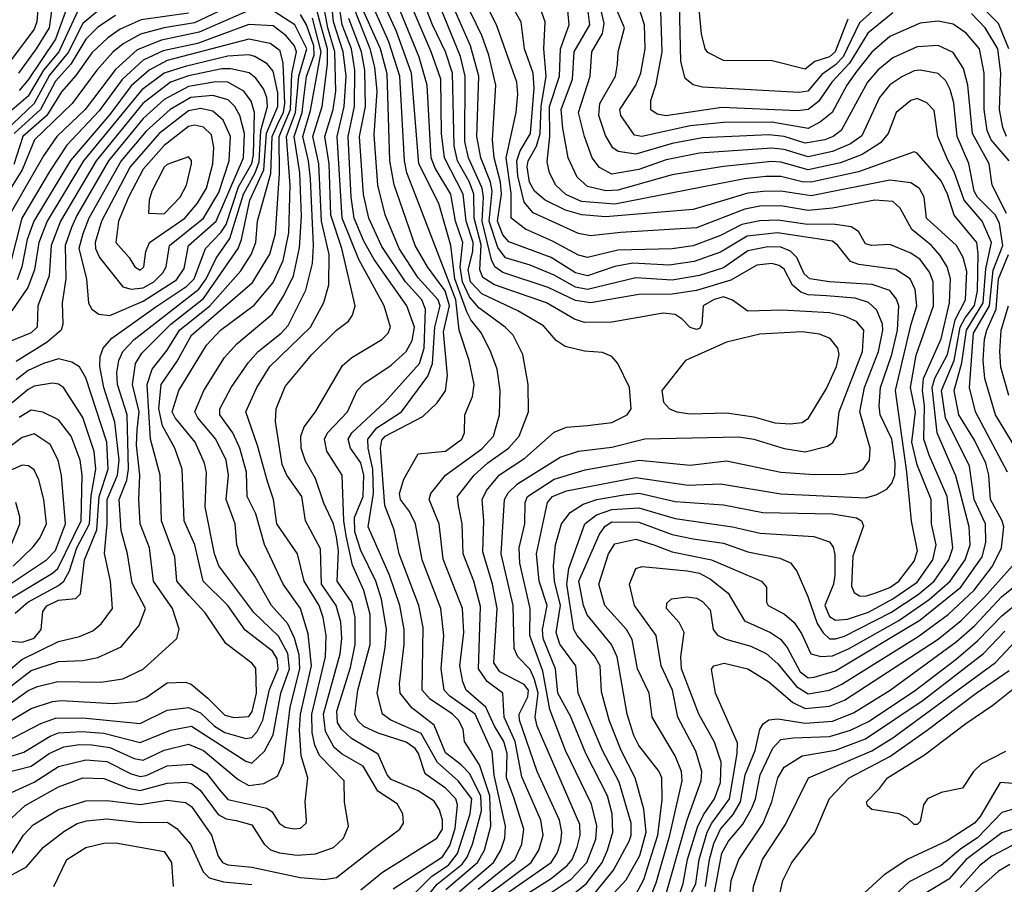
# Model space of a CAD drawing. Extents: x 501367 to 657802, y 482273 to 547541.
# Tile 615 of 656: x 609817 to 613074, y 531262 to 534122. Entities that reach past the tile are written whole.
import ezdxf

# ---------------------------------------------------------------- set-up
doc = ezdxf.new("R2010")
doc.units = 0

msp = doc.modelspace()

# ---------------------------------------------------------------- linework, layer by layer
at = {"layer": '0CON20XD'}
for points in [[(611405, 531216.4), (611575, 531334.6), (611594.5, 531365), (611606.8, 531403.2), (611609.5, 531435), (611601.8, 531475), (611528, 531635), (611469.5, 531805), (611468.7, 531825), (611497.5, 531882.5), (611499.2, 531905), (611485, 531923), (611405.2, 531965), (611384.6, 531995), (611395.7, 532175), (611380.4, 532255), (611348.3, 532361.7), (611352.4, 532465), (611346, 532535), (611361.2, 532565), (611403.6, 532616.4), (611487.8, 532672.2), (611585, 532757.7), (611625.3, 532774.7), (611695, 532780.2), (611775, 532790), (611826.5, 532815), (611839.5, 532835), (611834.2, 532905), (611795.5, 532985), (611775, 533007.8), (611745, 533021.1), (611685, 533025.9), (611620.5, 533040.5), (611591.3, 533061.3), (611549.5, 533109.5), (611465, 533159.3), (611345, 533215.4), (611307.5, 533255), (611300.1, 533295), (611315.2, 533354.8), (611316.2, 533385), (611293.1, 533455), (611283.3, 533545), (611221.7, 533665), (611212, 533745), (611209.7, 533925), (611177.3, 534015), (611042.6, 534332.6)], [(611365, 531228.1), (611508.2, 531335), (611534.2, 531375), (611548, 531425), (611540.2, 531475), (611477.5, 531617.5), (611455.8, 531735), (611418.8, 531815), (611415.3, 531895), (611362.8, 531932.8), (611334.3, 531975), (611341.2, 532181.2), (611319.4, 532265), (611283.4, 532355), (611279.8, 532455), (611267.7, 532515), (611264.9, 532545.1), (611320.4, 532615), (611365, 532656.8), (611433.5, 532705), (611468.4, 532745), (611499.7, 532825), (611498.3, 532915), (611480.8, 533015), (611448.5, 533078.5), (611422.9, 533105), (611335, 533168.4), (611305, 533205.7), (611280.9, 533255), (611273.7, 533305), (611283, 533385), (611258, 533455), (611243.1, 533545), (611191.3, 533631.3), (611178, 533665), (611164.9, 533905), (611137.9, 533997.9), (611012.2, 534305)], [(611575, 531235.1), (611640.7, 531279.3), (611692.7, 531335), (611722.1, 531412.1), (611725.8, 531455.8), (611707.8, 531527.8), (611621.6, 531705), (611570.1, 531840.1), (611547.4, 531967.4), (611504.4, 532085), (611505.1, 532175), (611471.2, 532325), (611469.4, 532375), (611488.1, 532455), (611488.9, 532525), (611496.8, 532545), (611585, 532602.8), (611687.1, 532632.8), (611865.5, 532665.5), (612035, 532648.1), (612155, 532663.2), (612335, 532625.6), (612445, 532618), (612545, 532618.4), (612585.2, 532624.8), (612606.9, 532635), (612627.7, 532665), (612629.7, 532705), (612595.5, 532825), (612611.6, 532905), (612657.8, 533025), (612672.3, 533095), (612670.8, 533115), (612651.5, 533161.5), (612625, 533186.2), (612580.6, 533200.6), (612485, 533208.3), (612425, 533212.2), (612400.7, 533220.7), (612373.5, 533243.5), (612345, 533296.5), (612328.8, 533308.8), (612305, 533315.1), (612255, 533309.5), (612169.3, 533260.7), (612055, 533226.1), (611975, 533214.4), (611865, 533213.3), (611705, 533185.1), (611655, 533193.5), (611565, 533235.6), (611415.3, 533285.3), (611388.5, 533305), (611377.6, 533327.6), (611346.4, 533455), (611350.5, 533535), (611346.5, 533565), (611301.1, 533665), (611289, 533719), (611289.8, 533935), (611275, 534000.4), (611158.9, 534285)], [(613084.4, 532625), (612978.8, 532825), (612959, 532905), (612972.3, 533085), (613024.6, 533175), (613036.4, 533293.6), (613068.3, 533375), (613057.8, 533447.8), (613044.9, 533474.9), (612985, 533534.8), (612973.9, 533555), (612956.6, 533646.6), (612918.1, 533735), (612906.8, 533846.8), (612895, 533890.5), (612879.9, 533919.9), (612855, 533943.8), (612795, 533954.4), (612775, 533952.3), (612735, 533932.6), (612695, 533906.6), (612661.1, 533865), (612602.5, 533737.5), (612565, 533711.6), (612505, 533686.3), (612425, 533668.7), (612345, 533692.9), (612305, 533697.1), (612065, 533680.1), (611955, 533658.2), (611865, 533626.7), (611775, 533611.4), (611735, 533633.4), (611710, 533665), (611684.8, 533735), (611665.5, 533815), (611703.4, 533935), (611709.3, 534015), (611744.3, 534075.7), (611750.5, 534109.5), (611712.1, 534272.1)], [(611052, 531248), (611215, 531352.8), (611239.6, 531390.4), (611256.7, 531446.7), (611265.4, 531525), (611259.5, 531545), (611225, 531580.6), (611157.8, 531627.8), (611136.1, 531695), (611125, 531711.4), (611095, 531732.3), (611002.3, 531762.3), (610955, 531784.4), (610935, 531803.2), (610925.2, 531825), (610935.1, 531905), (610976.1, 532055), (610975.6, 532155), (610955, 532233.9), (610917.5, 532317.5), (610896.6, 532415), (610889.3, 532465), (610883.8, 532615), (610833, 532695), (610825.2, 532735), (610834.7, 532755.3), (610900.8, 532825), (610933.3, 532895), (610955, 532918.4), (611045, 532979.7), (611095, 533024.2), (611115, 533060.9), (611123.1, 533105), (611097.2, 533175), (610989, 533329), (610955, 533389.7), (610923.3, 533465), (610913.3, 533535), (610902.7, 533735), (610924.1, 533835), (610925.5, 533955), (610913.8, 534025), (610883.1, 534105), (610865, 534232)], [(611219.8, 532085), (611209.5, 532175), (611148.3, 532335), (611125.6, 532455), (611106.4, 532495), (611076.7, 532535), (611073.4, 532555), (611087.3, 532602.7), (611135, 532686.2), (611225, 532694.5), (611279.7, 532735), (611288.1, 532755), (611289.2, 532815), (611314.8, 532875.2), (611320.4, 532915), (611303.2, 532995), (611270, 533095), (611259.3, 533195), (611125.3, 533545.3), (611096.9, 533615), (611089.2, 533655), (611074.1, 533935), (611038.1, 534048.1), (610945, 534257.1)], [(611333.2, 531246.8), (611454.2, 531345), (611477.7, 531395), (611484.5, 531445), (611450.9, 531549.1), (611427.5, 531615), (611429.6, 531695), (611417.9, 531735), (611386.9, 531785), (611358.7, 531848.7), (611293.3, 531905), (611282.3, 531932.3), (611273, 531985), (611285.8, 532095), (611281.2, 532175), (611218, 532338), (611204, 532455), (611171.6, 532535), (611176.7, 532555), (611225.3, 532615), (611345, 532703.1), (611383.9, 532745), (611403.3, 532815), (611406.1, 532895), (611396.2, 532966.2), (611375, 533022.5), (611344, 533085), (611308.8, 533128.8), (611295.7, 533155.7), (611255.7, 533265), (611242.5, 533375), (611203.6, 533513.6), (611137.3, 533645), (611112.8, 533945), (611062.8, 534082.8), (610985.2, 534254.8)], [(611417.9, 531182.1), (611575, 531281.9), (611627.8, 531325), (611644, 531345), (611660.7, 531385), (611670.7, 531425), (611669.9, 531459.9), (611528.7, 531785), (611522, 531815), (611532, 531895), (611520.1, 531940.1), (611505, 531972.4), (611464.2, 532015), (611452.4, 532042.4), (611449.3, 532185), (611409.4, 532355), (611420.7, 532535), (611432.7, 532557.3), (611463.5, 532586.5), (611605, 532675.2), (611665, 532694.5), (611775, 532707.6), (611885, 532735.6), (612195, 532742.1), (612245, 532734.8), (612345, 532703.2), (612415, 532693.2), (612489, 532711), (612506.3, 532723.7), (612519.1, 532745), (612527.7, 532825), (612604.5, 533025), (612608.8, 533095), (612585, 533123.9), (612545, 533141.5), (612495, 533152.3), (612338.6, 533161.4), (612225, 533158.3), (612174.6, 533194.6), (612145, 533204.9), (612113.5, 533196.5), (612077.3, 533175), (612072.9, 533115), (612065, 533100.8), (612055, 533097.1), (612035, 533103.9), (612008.3, 533131.7), (611985, 533147.1), (611945, 533151), (611775, 533122), (611685, 533120.2), (611651.4, 533131.4), (611558.9, 533185), (611387.2, 533245), (611349.2, 533269.1), (611338.9, 533295), (611343.3, 533376.7), (611319.9, 533465), (611318.8, 533545), (611304.9, 533584.9), (611264.9, 533655), (611253.8, 533705), (611248.3, 533945), (611225.7, 534015.7), (611182.7, 534105), (611132.8, 534232.8)], [(611868, 531358), (611889, 531435), (611881.4, 531511.4), (611853, 531615), (611805.8, 531705), (611766.4, 531805), (611741.2, 531898.8), (611736.3, 531985), (611717.9, 532017.9), (611660.4, 532085), (611650.2, 532105), (611626.9, 532255), (611632.9, 532307.1), (611686.3, 532455), (611725, 532484.1), (611775, 532502.4), (611865, 532507.9), (611985, 532472.7), (612175, 532444.8), (612266.4, 532423.6), (612443.2, 532413.2), (612495.2, 532395.2), (612507.3, 532377.3), (612513.3, 532353.3), (612513.2, 532285), (612508.3, 532255), (612480.1, 532185), (612495, 532147.8), (612515, 532135.9), (612555, 532139.2), (612625, 532162.2), (612705, 532207), (612785, 532262.2), (612837, 532335), (612848.5, 532385), (612833.3, 532455), (612831.4, 532535), (612785, 532650), (612768, 532725), (612779.6, 532825), (612763.6, 532905), (612782.5, 533012.5), (612839.3, 533175), (612837.9, 533255), (612826.7, 533286.7), (612795, 533328.4), (612765, 533349.3), (612695, 533378.2), (612635, 533375.4), (612615, 533380.4), (612591.1, 533421.1), (612566.7, 533436.7), (612514.1, 533444.1), (612415, 533445.3), (612325, 533459.1), (612265, 533456.5), (612205.9, 533444.1), (612135, 533407.8), (612045, 533374.3), (611975, 533363.8), (611795, 533360), (611695, 533335.5), (611665, 533343), (611579.5, 533389.5), (611489.4, 533429.4), (611442.2, 533465), (611442.2, 533547.8), (611426, 533665), (611458.8, 533815), (611464, 533875), (611460.8, 533915), (611394.1, 534105), (611319.1, 534255)], [(610575, 534197.7), (610395, 534111.2), (610295, 534094.7), (610216.5, 534073.5), (610158.5, 534041.5), (610125.2, 534014.8), (610072, 533955), (609989.8, 533845), (609865.8, 533725), (609824.9, 533625), (609768.1, 533535)], [(610151.6, 534215), (610025, 534109.2), (609976.9, 534013.1), (609915, 533937.9), (609865, 533844.4), (609770.7, 533755)], [(610945, 531244.4), (611016.9, 531303.1), (611196, 531415), (611214.8, 531445), (611215.5, 531475), (611205, 531508.9), (611187.6, 531537.6), (611135, 531571.6), (611045, 531609.4), (611031.7, 531625), (611002.3, 531692.3), (610914.1, 531744.1), (610881.2, 531775), (610868.1, 531798.1), (610865.9, 531835), (610910.5, 531979.5), (610926.8, 532055), (610926.9, 532145), (610914.9, 532194.9), (610867, 532265), (610871.4, 532365), (610865, 532411.5), (610855, 532454.6), (610823.1, 532523.1), (610795.2, 532605), (610761.9, 532661.9), (610747.6, 532705), (610746.4, 532745), (610757.2, 532775), (610794.7, 532825), (610885, 532977.7), (610915.5, 533005), (611015, 533064.1), (611035.3, 533085), (611043.7, 533105), (611022.7, 533175), (610938.4, 533328.4), (610883.7, 533465), (610866.4, 533735), (610890.2, 533835), (610896.5, 533935), (610887.2, 534015), (610855.1, 534115), (610845.5, 534205)], [(612712.2, 534217.8), (612595, 534110.9), (612541.1, 533998.9), (612515, 533972), (612470, 533940), (612424.1, 533885.9), (612395, 533880.7), (612075, 533898.7), (612045, 533906.4), (612017.6, 533927.6), (612003.4, 533983.4), (611999.7, 534175)], [(612556.4, 534123.6), (612514.4, 534015), (612495, 533999.3), (612447, 533983), (612415, 533958.4), (612305.3, 533985.3), (612145, 533986.4), (612093, 534013), (612083.8, 534025), (612072.2, 534075), (612060, 534205)], [(613089, 534025), (613055, 534108.9), (612955, 534208.4)], [(609778.7, 531345), (609828.7, 531425), (609860.9, 531459.1), (609945, 531509.6), (610035, 531538.8), (610105, 531539.8), (610215, 531526.5), (610305, 531541.2), (610365, 531533), (610385, 531519.7), (610451.6, 531425), (610473.5, 531355), (610487.5, 531335), (610505, 531326.5), (610585, 531318.9), (610744.8, 531285.2), (610825, 531278.4), (610865, 531284.8), (610985, 531378.8), (611074.5, 531445), (611086.5, 531465), (611083.8, 531495), (611065, 531528.8), (611001, 531571), (610953.2, 531653.2), (610882.9, 531692.9), (610856.4, 531715), (610828.3, 531768.3), (610822, 531825), (610876.2, 532025), (610882.6, 532075), (610879.1, 532129.1), (610863.5, 532185), (610814.8, 532255.2), (610811.8, 532371.8), (610762.6, 532465), (610750.4, 532545), (610700.6, 532615), (610685, 532651.1), (610663.1, 532793.1), (610664.7, 532835), (610695, 532908.2), (610783.1, 533015), (610865, 533094.7), (610904.7, 533125.3), (610917.7, 533145), (610925.9, 533175), (610882.3, 533365), (610845.5, 533475.6), (610840, 533645), (610826.3, 533735), (610854.1, 533825), (610862.6, 533885), (610859.6, 534015), (610836.3, 534095), (610816.9, 534196.9)], [(609789, 531481), (609835, 531522.8), (609945, 531585.2), (610025, 531614.8), (610095, 531612.4), (610175, 531580.4), (610215, 531573.2), (610305, 531596.9), (610365, 531599.7), (610385, 531595.5), (610413.5, 531573.5), (610473.6, 531493.6), (610499.2, 531479.2), (610533.1, 531473.1), (610585, 531459.6), (610625.7, 531395.7), (610646.6, 531376.5), (610676.4, 531366.4), (610735, 531358.9), (610795, 531363.5), (610855, 531384.7), (610888.1, 531415), (610904.1, 531455), (610890.9, 531535), (610889.5, 531605), (610808.6, 531688.6), (610792.7, 531722.7), (610784, 531765), (610783.4, 531825), (610828.4, 532015), (610830, 532085), (610820.9, 532145), (610807.1, 532185), (610758, 532265), (610735.2, 532355), (610667.5, 532455), (610656.1, 532535), (610636.5, 532595), (610603.6, 532713.6), (610564.3, 532825), (610600.9, 532905), (610644.4, 532975), (610778.1, 533105), (610823.2, 533186.8), (610839.6, 533245), (610840.4, 533345), (610815.2, 533455), (610806.4, 533645), (610786.8, 533735), (610817.1, 533835), (610835.3, 533974.7), (610834.5, 534025), (610813.3, 534103.3), (610794.4, 534174.4)], [(609879.2, 534185), (609873.6, 534115), (609865, 534090.2), (609789.5, 533990.5)], [(609925.6, 534175), (609914, 534095), (609871.6, 534025), (609813.2, 533945)], [(609981.6, 534185), (609935, 534057), (609845, 533923.1), (609815, 533887.8)], [(611226.4, 531245), (611331.2, 531335), (611354.6, 531375), (611375.1, 531454.9), (611372, 531555), (611337.7, 531657.7), (611288.1, 531735), (611283.8, 531775), (611268.4, 531805), (611248.1, 531825), (611174.4, 531874.4), (611148.4, 531905), (611151.3, 532111.3), (611137.5, 532185), (611071.7, 532355), (611055.2, 532435), (611024.7, 532514.7), (611010.1, 532705), (611015, 532731.1), (611025.6, 532745), (611150.1, 532809.9), (611197.6, 532855), (611225.2, 532894.8), (611231.3, 532945), (611219.1, 533089.1), (611238.9, 533175), (611224.4, 533225), (611165.2, 533305), (611124.8, 533375), (611055.3, 533575.3), (611041.5, 533655), (611032.7, 533942.7), (611010.7, 534025), (610945, 534169.4)], [(611643.6, 531226.4), (611691.3, 531265), (611743.6, 531335), (611760.6, 531375), (611778.9, 531435), (611776.9, 531495), (611760.6, 531555), (611689.7, 531695), (611638.4, 531818.4), (611596.5, 531895), (611589, 531975), (611548.1, 532075), (611546, 532105), (611561.2, 532185), (611534.6, 532265), (611526.6, 532355), (611563, 532525), (611578.9, 532545), (611625, 532564), (611855, 532607.6), (612027.7, 532582.3), (612135, 532587.1), (612334.2, 532554.2), (612615, 532541), (612649.5, 532550.5), (612685, 532569.4), (612701.3, 532588.7), (612711.1, 532615), (612712.6, 532657.4), (612701.6, 532735), (612663.2, 532815), (612659.9, 532845), (612664.1, 532905), (612701.7, 533015), (612720.5, 533095), (612725.2, 533175), (612717.6, 533197.6), (612695, 533225.7), (612636.1, 533246.1), (612495, 533254.9), (612430.5, 533265), (612411.2, 533281.2), (612387.5, 533335), (612366.6, 533356.6), (612335, 533369.9), (612291, 533371), (612225, 533357.9), (612145, 533301.7), (612065, 533275.8), (611975, 533260.6), (611855, 533268.4), (611695, 533229.8), (611655, 533237.7), (611585, 533276.6), (611505, 533310), (611423.7, 533333.7), (611397.9, 533367.9), (611369.7, 533455), (611379.7, 533555), (611374.1, 533585), (611342.1, 533665), (611328.3, 533735), (611334.9, 533935), (611308.4, 534035), (611241.9, 534185)], [(611704.4, 531215.6), (611780.8, 531309.2), (611833.2, 531405), (611839.4, 531425), (611839.3, 531465), (611799.9, 531599.9), (611744.5, 531705), (611664.4, 531895), (611656, 531985), (611603.9, 532056.1), (611591.1, 532095), (611605.3, 532185), (611585.5, 532265), (611582.4, 532315), (611589, 532385), (611609.1, 532455), (611637.7, 532492.3), (611680.4, 532519.6), (611725.3, 532534.7), (611815, 532550.9), (611866, 532556), (611985, 532528), (612145, 532517.3), (612275, 532492.2), (612505, 532487.3), (612584.6, 532474.6), (612601.8, 532465), (612607.6, 532447.6), (612572.1, 532347.9), (612568.1, 532248.1), (612577.3, 532227.3), (612595, 532216.3), (612615, 532215.2), (612645, 532225.4), (612695, 532244.5), (612725.2, 532265), (612775, 532330.6), (612786.5, 532365), (612766.8, 532463.2), (612751, 532625), (612713.6, 532895), (612765.3, 533114.7), (612784.9, 533175), (612779.2, 533229.2), (612761.8, 533265), (612715, 533296.2), (612592.4, 533312.4), (612565, 533322.4), (612523.4, 533375), (612505, 533389.2), (612323.6, 533416.4), (612223.6, 533406.4), (612135, 533352.9), (612048.3, 533321.7), (611965, 533310.3), (611845, 533316.3), (611785, 533305.9), (611695, 533275.1), (611655, 533284.1), (611575, 533335.4), (611435, 533386.7), (611415, 533410.4), (611397.3, 533455), (611410.4, 533545), (611406.8, 533585), (611385.7, 533665), (611380.9, 533725), (611391.2, 533905), (611368.7, 534005), (611345, 534069.3), (611289.4, 534185)], [(611853.3, 531226.7), (611881.2, 531278.8), (611927.1, 531425), (611941.6, 531541.6), (611941.3, 531615), (611932.1, 531635), (611865, 531721.3), (611848.2, 531755), (611826.2, 531825), (611793.6, 532015), (611774, 532055), (611693.4, 532153.4), (611681.5, 532185), (611666.4, 532265), (611735, 532420.6), (611753.5, 532446.5), (611775, 532461.1), (611865, 532459.9), (611975, 532419.4), (612045, 532405.4), (612145, 532390.5), (612225, 532361.5), (612331.2, 532341.2), (612366, 532326), (612387.5, 532297.5), (612424.3, 532214.3), (612454.6, 532125), (612474, 532094), (612495, 532074.8), (612515, 532074), (612545, 532083.2), (612698.5, 532161.5), (612789.2, 532220.8), (612841.6, 532265), (612890.5, 532335), (612903.5, 532375), (612885.1, 532545), (612825, 532681.3), (612807.7, 532735), (612809.9, 532845), (612802.9, 532895), (612806.2, 532935), (612865, 533066.2), (612892.6, 533185), (612895.7, 533265), (612884.5, 533305), (612861.8, 533341.8), (612833, 533375), (612768.1, 533428.1), (612728.7, 533498.7), (612705, 533521), (612645, 533524.5), (612505, 533498.4), (612425, 533491.3), (612335, 533506.5), (612265, 533504.6), (612215, 533495.4), (612055, 533434), (611805, 533417.6), (611705, 533406.6), (611665, 533415.2), (611515, 533483.4), (611485, 533517.8), (611464.5, 533605), (611460.9, 533655), (611472, 533688), (611506.5, 533745), (611518.3, 533895), (611515.1, 533945.1), (611486.8, 534025), (611475, 534113.5), (611441.7, 534175)], [(611897.1, 531202.9), (611922.2, 531267.8), (611966.9, 531425), (612007.8, 531605), (612005.5, 531635), (611985, 531687.7), (611908.3, 531815), (611899.2, 531895), (611860.5, 531975), (611842.2, 532072.2), (611823.5, 532105), (611752.5, 532185), (611732.4, 532255), (611764.5, 532355), (611785, 532388.1), (611855, 532404.3), (611914.9, 532384.9), (611975, 532361.9), (612105.4, 532335.4), (612270, 532265), (612286.9, 532245), (612287.1, 532195), (612292.9, 532185), (612346.1, 532156.1), (612378.4, 532128.4), (612402.3, 532092.3), (612433.8, 532025), (612466.3, 532016.3), (612505, 532018), (612558.4, 532041.6), (612724.7, 532135.3), (612825.2, 532204.8), (612895, 532264.9), (612943.8, 532335), (612960.5, 532385), (612957, 532445), (612913, 532613), (612885.7, 532675.7), (612851.6, 532755), (612834.9, 532905), (612843.8, 532936.2), (612885.7, 533015), (612910.9, 533129.1), (612945.7, 533195), (612949.2, 533289.2), (612937.7, 533335), (612916, 533375), (612816.7, 533465), (612808.8, 533535), (612793.2, 533563.2), (612765, 533582.2), (612695, 533590.6), (612435, 533539.8), (612335, 533554.4), (612276.5, 533553.5), (612225, 533547.9), (612145, 533524.3), (612045, 533494.2), (611755, 533469.3), (611676.1, 533476.1), (611621.8, 533491.8), (611554.7, 533525), (611519.3, 533555), (611503, 533585), (611495.6, 533635), (611498.1, 533655), (611526.2, 533703.8), (611538.4, 533745), (611541.5, 533835), (611558.6, 533935), (611550, 534025), (611554.8, 534115), (611529.2, 534185)], [(611675, 533520.5), (611623.4, 533543.4), (611590.2, 533575), (611569.1, 533615), (611561.3, 533651.3), (611570.2, 533735), (611569.6, 533835), (611602.4, 533935), (611605.1, 534025), (611634.8, 534105), (611628, 534175)], [(611960.7, 531109.3), (612011.2, 531265), (612025.7, 531345), (612058.6, 531451.4), (612078.1, 531491.9), (612114.5, 531545), (612135, 531599.5), (612136.6, 531666.6), (612115, 531732.9), (612062.9, 531825), (612005.7, 531975), (612003.2, 532015), (612014.2, 532095), (611998.6, 532128.6), (611956.2, 532175), (611957.8, 532192.2), (611973.3, 532206.8), (612025, 532212.7), (612055, 532208.2), (612075, 532197.4), (612100.7, 532170.7), (612110.4, 532105), (612125, 532086.9), (612152.7, 532072.7), (612235, 532050), (612285.8, 532025.8), (612325, 531991.9), (612386.7, 531916.7), (612425, 531892.6), (612495, 531904.9), (612536.2, 531923.8), (612788.3, 532081.7), (612887.5, 532155), (612974.1, 532235), (613034.4, 532315), (613064.5, 532375), (613072.2, 532445), (613067.1, 532465), (613028.2, 532535), (613022.3, 532615), (613012.4, 532655), (612975, 532731.6), (612923.7, 532815), (612907.9, 532895), (612933.2, 532986.8), (612948.8, 533095), (613003.8, 533185), (613012.4, 533297.6), (613030.8, 533385), (613000.3, 533455), (612941.1, 533525), (612908.3, 533618.3), (612887.4, 533657.4), (612853.5, 533735), (612842, 533822), (612817.1, 533847.1), (612785, 533860.8), (612765, 533854.7), (612716.2, 533815), (612689.1, 533745), (612663.8, 533715), (612603.9, 533676.1), (612531.8, 533648.2), (612425, 533625.7), (612335, 533650.2), (612305, 533652.3), (612145, 533636.4), (611975, 533609), (611795, 533557.8), (611755.4, 533555.4), (611695, 533570), (611660.5, 533600.5), (611631.2, 533665), (611613.1, 533763.1), (611607.4, 533825), (611645.1, 533924.9), (611651.2, 534015), (611702.4, 534105), (611694.1, 534175)], [(613080.9, 533480.9), (613033.8, 533575), (613024.1, 533645), (612968.8, 533745), (612953.1, 533905), (612939.1, 533960.9), (612905, 534013.5), (612855, 534036.5), (612785, 534031.6), (612705, 533996.2), (612655.2, 533955), (612620.9, 533915), (612534.4, 533755.6), (612507.5, 533735), (612480, 533725), (612415, 533713), (612345, 533735.5), (612295, 533741.4), (612075, 533730.7), (611975, 533712.5), (611855, 533677.4), (611796.4, 533686.4), (611778.4, 533698.4), (611755, 533738.8), (611731.9, 533805), (611735.2, 533845), (611787.7, 533935), (611794.3, 533975), (611796.9, 534015), (611817.5, 534095), (611778.8, 534185)], [(612705, 534144.1), (612622.3, 534077.7), (612562.1, 533977.9), (612503, 533915), (612458.6, 533851.4), (612425, 533824.5), (612389.4, 533820.6), (612139, 533831), (611954.1, 533804.1), (611925, 533809.1), (611904.1, 533824.1), (611904.4, 533855), (611921.8, 533908.2), (611941.7, 534015), (611935.9, 534185)], [(609745, 531672.5), (609830, 531699.9), (609917.2, 531752.8), (609945, 531763.5), (610022.2, 531767.8), (610095, 531762.4), (610215, 531730.9), (610315, 531772.7), (610385, 531785.5), (610565, 531669.3), (610585, 531663.2), (610626.7, 531703.3), (610655, 531757.1), (610680.5, 531895), (610709.2, 531975), (610703.9, 532026.1), (610673, 532083), (610591.7, 532161.7), (610475, 532316.2), (610460.6, 532355), (610430.6, 532510.6), (610434.4, 532624.4), (610428.4, 532655), (610396.8, 532725), (610330.4, 532805), (610321.2, 532825), (610342.6, 532895), (610435, 533045.3), (610480.8, 533095), (610592.7, 533177.3), (610655, 533253.2), (610688.2, 533325), (610707.1, 533417.1), (610710.8, 533575), (610699.2, 533735), (610728.9, 533815), (610740, 533935), (610766.5, 534025), (610727, 534105), (610655, 534151.6)], [(609755, 531628), (609855, 531653.4), (609914.5, 531694.5), (609963.1, 531716.9), (610015, 531724.9), (610055, 531723.9), (610115, 531715.3), (610195, 531678.6), (610225, 531672.9), (610295, 531706), (610375, 531725.5), (610425, 531704.5), (610539, 531609), (610575, 531588.9), (610623.8, 531596.2), (610669.4, 531620.6), (610689.3, 531665), (610711.8, 531848.2), (610743.5, 531975), (610741.3, 532021.3), (610726.1, 532076.1), (610703.6, 532123.6), (610649.6, 532185), (610595, 532281.3), (610545, 532354.4), (610534.7, 532385), (610529.2, 532455), (610499.1, 532535), (610507.7, 532615), (610499.7, 532665), (610465.6, 532735), (610406, 532805), (610396.3, 532825), (610426.1, 532895), (610494.3, 533005), (610535, 533050), (610651.9, 533148.1), (610690.8, 533209.2), (610722.2, 533275), (610742.6, 533367.4), (610748.4, 533471.6), (610743.5, 533615), (610724.9, 533735), (610750.7, 533815), (610757, 533863), (610765.8, 533934.2), (610790.8, 534005), (610789.8, 534035), (610765.8, 534105), (610745, 534139.2)], [(610009.1, 534150.9), (609946.1, 534015), (609895.5, 533954.5), (609845, 533868.5), (609767.1, 533802.9)], [(610575, 534152), (610409.8, 534080.2), (610285.9, 534054.1), (610205, 534021.8), (610133, 533957), (610033.3, 533825), (609939.5, 533735), (609895, 533671.4), (609788.9, 533485)], [(610375, 534143.8), (610218.9, 534121.1), (610149.5, 534090.5), (610108.7, 534061.3), (610055, 534012.1), (610002.6, 533937.4), (609955, 533882.7), (609906.1, 533805), (609826.9, 533735), (609797.5, 533642.5)], [(610133.9, 534136.1), (610075, 534096.6), (610035, 534057.4), (609985.6, 533974.4), (609935, 533918.9), (609885.6, 533825), (609798.5, 533745)], [(611135, 531185.9), (611197.3, 531262.7), (611280.6, 531329.4), (611297.4, 531352.6), (611314.9, 531395), (611344.7, 531505), (611342.5, 531555), (611305, 531628.4), (611277.4, 531657.4), (611225, 531696.8), (611188.2, 531788.2), (611114.6, 531844.6), (611075.6, 531895), (611073.3, 531925), (611088.8, 532055), (611088.7, 532105), (611073.6, 532185), (611040.1, 532285), (610969.8, 532445), (610987.4, 532555), (610984.9, 532634.9), (610969, 532705), (610968.2, 532735), (610997.8, 532772.2), (611080, 532825), (611166.8, 532943.2), (611182.5, 532985), (611189.6, 533105), (611207, 533175), (611201.3, 533195), (611135, 533267.9), (611072.4, 533365), (611026, 533476), (611000.8, 533575), (610988.8, 533741.2), (610999.5, 533885), (610991.9, 533965), (610976.1, 534025), (610921.8, 534161.8)], [(613090.3, 533655), (613030.4, 533725), (613017.2, 533755), (613007.6, 533825), (613007.4, 533945), (612991.3, 534025), (612947.5, 534077.5), (612905, 534107.1), (612855, 534117), (612795, 534109.8), (612695, 534065.9), (612635, 534014.8), (612585, 533950.5), (612552.9, 533905), (612504.8, 533815), (612466.2, 533783.8), (612425, 533762), (612305, 533783.2), (612145, 533782.1), (612035, 533771.3), (611875, 533735.9), (611850.1, 533740.1), (611805.2, 533805), (611802.2, 533825), (611854.4, 533905), (611871.8, 533945), (611885.4, 534025), (611883.7, 534105), (611869.1, 534149.1)], [(613080.9, 533735), (613068.3, 533765), (613057.3, 533825), (613062, 533945), (613051.9, 534025), (613010.6, 534095), (612965, 534142.6)], [(609745, 531721.5), (609886.1, 531793.9), (609935, 531812.4), (610025, 531812.5), (610215, 531794.5), (610305, 531838.3), (610375, 531847.5), (610415, 531829.4), (610460.5, 531785), (610495, 531764.4), (610565, 531744.5), (610585, 531747.7), (610602.3, 531767.7), (610620.8, 531805), (610643, 531907), (610671.7, 531975), (610668.2, 532008.2), (610653.1, 532033.1), (610562.5, 532102.5), (610504.8, 532185), (610423.5, 532265), (610396.1, 532385), (610360.4, 532465), (610354.4, 532635), (610330, 532705), (610288.6, 532778.6), (610277.2, 532835), (610284.8, 532915.2), (610338, 532992), (610385, 533078.9), (610587, 533253), (610644.1, 533345.9), (610663, 533415), (610676.5, 533613.5), (610674.5, 533735), (610711.9, 533825), (610717, 533943), (610732.4, 534015), (610725.8, 534035), (610698.2, 534068.2), (610655, 534101), (610575, 534106.3), (610405, 534043.2), (610291.5, 534018.5), (610225, 533987.4), (610156.1, 533923.9), (610079.6, 533820.4), (609973.1, 533706.9), (609917, 533623), (609823.2, 533465), (609782.9, 533305)], [(609765.3, 531555), (609865, 531600.7), (609945, 531651.8), (610035, 531674), (610105, 531668.1), (610185, 531627.6), (610215, 531618.6), (610235, 531622.2), (610305, 531654.3), (610385, 531660.3), (610435, 531629.8), (610477.8, 531575), (610505, 531542.4), (610634.4, 531514.4), (610651.6, 531501.6), (610675, 531464.4), (610695, 531451.2), (610724.5, 531445.5), (610745, 531448.5), (610764.3, 531465), (610765.6, 531475), (610760.5, 531535), (610769.8, 531615), (610747.6, 531687.6), (610742.1, 531772.1), (610745.3, 531825), (610781.8, 531985), (610771, 532091), (610745.6, 532175), (610688.7, 532255), (610626.3, 532386.3), (610597.8, 532487.8), (610569.6, 532545), (610566.9, 532625), (610544.5, 532704.5), (610522.2, 532755), (610478.4, 532815), (610479.2, 532835), (610516.6, 532905), (610572.7, 532987.3), (610605.2, 533025), (610681.6, 533085), (610705, 533110.6), (610762.8, 533227.2), (610785.1, 533315), (610788.9, 533375), (610778.5, 533595), (610771.9, 533655), (610753.5, 533735), (610778.3, 533821.7), (610813.8, 534015), (610785, 534126.6)], [(611125, 531234.6), (611180.2, 531289.8), (611234.7, 531325.3), (611265, 531364.8), (611307, 531495), (611311.8, 531545), (611267.3, 531605), (611198.7, 531665), (611145, 531760.7), (611044.6, 531805), (611016.4, 531825), (610999.6, 531895), (611025.9, 532045.9), (611029.6, 532105), (611013.9, 532205), (610995.1, 532265), (610945, 532365.9), (610925, 532428.2), (610924.2, 532475), (610953.3, 532545), (610954.5, 532615), (610945, 532656.3), (610911.2, 532705), (610903.6, 532735), (610914.8, 532755), (611025, 532856.8), (611139.5, 532985), (611155.1, 533035.1), (611159.2, 533165), (611146.5, 533195), (611093, 533255), (611015, 533371.4), (610971.1, 533465), (610953.4, 533543.4), (610940.3, 533735), (610960, 533835), (610958.7, 533955), (610946.8, 534015), (610905.8, 534125.8)], [(609745, 531778.9), (609855, 531843.5), (609925, 531867.5), (609955, 531870.6), (610125, 531860.3), (610203.4, 531866.6), (610235, 531880), (610305, 531929.2), (610365, 531930.9), (610384, 531924), (610438.5, 531878.5), (610495, 531822), (610525, 531814.1), (610575, 531816.9), (610585.7, 531834.3), (610600.4, 531895), (610597.3, 531977.3), (610585, 531994.1), (610498.8, 532058.8), (610430.2, 532160.2), (610377.4, 532217.4), (610336.9, 532265), (610330, 532345), (610285.2, 532465), (610281.2, 532615), (610248.8, 532735), (610238.2, 532915), (610255, 532965.8), (610305, 533028.5), (610345.6, 533095), (610446, 533175), (610548.3, 533291.7), (610582.2, 533345), (610597.7, 533385), (610603.7, 533455), (610647.3, 533612.7), (610651.8, 533735), (610675, 533786.8), (610688.9, 533815), (610694, 533845), (610688.1, 533978.1), (610678.3, 534018.3), (610645, 534043.4), (610575, 534057.6), (610305, 533986.3), (610244.7, 533955.3), (610185, 533902.8), (610115, 533807.8), (609984.3, 533655.7), (609862.9, 533455), (609841.6, 533395), (609823.4, 533305), (609808.3, 533261.7)], [(609725, 531817.6), (609845, 531903), (609875, 531916.4), (609942.8, 531932.8), (610085, 531930.4), (610158.2, 531941.8), (610225, 531974.1), (610336.7, 532075), (610344.3, 532105.7), (610321.9, 532175), (610259.6, 532265), (610245.9, 532375), (610215.5, 532455), (610210.5, 532535), (610214.5, 532615), (610202.6, 532715), (610204.9, 532765), (610211.4, 532825), (610189.8, 532915), (610200.1, 532985), (610221.1, 533018.9), (610316.8, 533115), (610425, 533200.2), (610539.1, 533365), (610550.8, 533395), (610578.3, 533525), (610624.7, 533625.3), (610633.4, 533746.6), (610670.8, 533835), (610670.4, 533880.4), (610655, 533952.1), (610635, 533975.6), (610595, 534000.6), (610575, 534006), (610505, 534000.8), (610363.5, 533966.5), (610295, 533945.5), (610220.2, 533889.8), (610027.7, 533655), (609907.3, 533455), (609880.2, 533385), (609865.9, 533294.1), (609843.9, 533236.1), (609791.1, 533158.9)], [(609693.7, 531846.3), (609855, 531969.6), (609945, 531999.7), (610025, 532003), (610075, 532012.2), (610152.7, 532047.3), (610212.2, 532117.8), (610233, 532175), (610188.8, 532258.8), (610172.7, 532355), (610152.1, 532432.1), (610146, 532535), (610171.1, 532598.9), (610176.6, 532635), (610171.6, 532815), (610140.6, 532915), (610138.1, 532955), (610144.2, 532995), (610158.3, 533025), (610195.8, 533064.2), (610409.2, 533230.8), (610433.8, 533265), (610466.6, 533333.4), (610511.6, 533398.4), (610557.2, 533545), (610595.8, 533615), (610608.3, 533651.7), (610613.8, 533755), (610636.8, 533835), (610634.3, 533865), (610622.8, 533892.8), (610598.3, 533928.3), (610575.9, 533945.9), (610515, 533959.7), (610485, 533959.2), (610375, 533936.3), (610315.1, 533914.9), (610223.7, 533845), (610069.4, 533655), (609951.6, 533455), (609921.1, 533375), (609913.6, 533275), (609877.1, 533175), (609873.9, 533105), (609855, 533086.7), (609776, 533054)], [(609745, 531939.3), (609823.9, 532006.1), (609945, 532065.7), (610015, 532081.6), (610059.1, 532100.9), (610086.5, 532123.5), (610124.1, 532175), (610116.7, 532265), (610096.9, 532356.9), (610105.8, 532455), (610105.6, 532535), (610140.2, 532615), (610146.1, 532665), (610131.3, 532791.3), (610094.6, 532905), (610081.4, 532975), (610082.4, 533007.6), (610093, 533035), (610121.9, 533068.1), (610267.5, 533172.5), (610370, 533240), (610394.2, 533265), (610431, 533365), (610481.8, 533418.2), (610499.3, 533445), (610540.9, 533569.1), (610584.1, 533645.9), (610590.1, 533675), (610593.6, 533815), (610582.5, 533852.5), (610557.8, 533885), (610505, 533914.9), (610465, 533916.6), (610375, 533900.7), (610295, 533857.7), (610225, 533794.9), (610110.1, 533655), (610005.4, 533474.7), (609987.9, 533435), (609966.5, 533375), (609969.7, 533265), (609957.5, 533185), (609959.5, 533115), (609953.8, 533095), (609907.2, 533055), (609805, 532991.3)], [(610115, 533144), (610225, 533190.6), (610335, 533261.7), (610361.2, 533298.8), (610374.5, 533375), (610466.9, 533455), (610556.9, 533665), (610560.6, 533745), (610545.1, 533805), (610528.5, 533835), (610506.4, 533856.4), (610455, 533871.3), (610382.9, 533865), (610314.2, 533825), (610235, 533752.8), (610152.1, 533655), (610044.9, 533465.1), (610025, 533413.5), (610012.7, 533365), (610038.1, 533265), (610043.9, 533183.9), (610054.8, 533164.8), (610078.3, 533148.3), (610115, 533144)], [(610185, 533230.1), (610225, 533234.5), (610260.3, 533255), (610290, 533285), (610301.2, 533305), (610312.7, 533375), (610424.9, 533465), (610475, 533550.7), (610509.2, 533655), (610514.1, 533735), (610489.3, 533789.3), (610455, 533819), (610415, 533827.6), (610375, 533820.8), (610277.9, 533745), (610181.6, 533635), (610087.6, 533455), (610065.9, 533385), (610067.4, 533365), (610080.7, 533335), (610157.9, 533237.9), (610185, 533230.1)], [(610215, 533293.7), (610227.6, 533305), (610233.8, 533355), (610246.5, 533385), (610363.1, 533465), (610404.6, 533515), (610434.3, 533565), (610456, 533645), (610458.9, 533698.9), (610451.5, 533741.5), (610425, 533766.1), (610395, 533773.2), (610375, 533769.1), (610295, 533705.5), (610225, 533628), (610176.4, 533535), (610143.6, 533455), (610134.2, 533385), (610178.8, 533335), (610197.3, 533305), (610215, 533293.7)], [(611942.3, 531185), (612024.8, 531475.2), (612070.7, 531605), (612073.1, 531635), (612053.2, 531703.2), (611993.7, 531815), (611976.4, 531905), (611938.3, 531985), (611922.6, 532085), (611850.3, 532185), (611833.6, 532255), (611855, 532306.4), (611876.1, 532313.9), (612025, 532298.9), (612065, 532290.9), (612102, 532272), (612160.2, 532225), (612214.2, 532134.2), (612300.8, 532095), (612333.4, 532073.4), (612355, 532045.8), (612398.2, 531965), (612425, 531945.7), (612445, 531947.8), (612515, 531968.6), (612794.2, 532135.8), (612930, 532245), (613000.9, 532345), (613013.1, 532393.1), (613011.6, 532455), (612974.4, 532535), (612958.1, 532645), (612879.1, 532805), (612866.2, 532895), (612908.4, 532995), (612927.9, 533105), (612943.7, 533136.3), (612975, 533176.4), (612985.5, 533225), (612987.5, 533347.5), (612982.6, 533385), (612907.7, 533475), (612885.9, 533545), (612865, 533589), (612785, 533680), (612775, 533684.6), (612591.2, 533618.8), (612435, 533584.2), (612405, 533585.3), (612335, 533603.2), (612285, 533603.4), (612214.7, 533595.3), (611785, 533511.3), (611675, 533520.5)], [(610295, 533480.3), (610347.5, 533535), (610368.1, 533575), (610385.3, 533645), (610385, 533656), (610375, 533667.9), (610305, 533643.1), (610295, 533634.2), (610253.4, 533555), (610244.6, 533524.6), (610242.5, 533482.5), (610295, 533480.3)], [(613153.6, 532635), (613044.5, 532815), (613009.6, 532935), (613003.8, 532995), (613008.6, 533065), (613015.4, 533095), (613046.9, 533165), (613054.7, 533265.3), (613087.4, 533345)], [(613089.2, 532879.2), (613062.7, 532972.7), (613058.4, 533025), (613063.8, 533095), (613088, 533175)], [(612365, 532784.8), (612405, 532790), (612426.4, 532803.6), (612485, 532901.8), (612518.9, 532975), (612527.1, 533015), (612522.5, 533035), (612497.4, 533067.4), (612462, 533082), (612405, 533090), (612265, 533081.7), (612155, 533055.7), (612018.9, 532995), (611941.2, 532895), (611946.4, 532856.4), (611966.7, 532835), (611990, 532825), (612035, 532818.7), (612155, 532821.9), (612245, 532808.8), (612315, 532788.7), (612365, 532784.8)], [(609775, 532067.8), (609825, 532063.2), (609864, 532076), (609887.4, 532105), (609893.7, 532165), (609906.4, 532183.6), (609945, 532201.7), (610002.4, 532207.6), (610017.4, 532222.6), (610030.5, 532335), (610072.2, 532435), (610079.1, 532545), (610109.1, 532635), (610105.1, 532724.9), (610035, 532937.1), (610015, 532974), (609988.7, 532988.7), (609945, 532999.8), (609895.6, 532984.4), (609845, 532961.7), (609805, 532931.2)], [(609801.3, 532158.7), (609844, 532195), (609945, 532250.1), (609962.2, 532265), (609981.3, 532298.7), (610005.8, 532375), (610048, 532455), (610052.6, 532547.4), (610068.3, 532635), (610063.4, 532693.4), (610025, 532806.1), (609961.8, 532905), (609945, 532917), (609925, 532919.6), (609865, 532909.5), (609845, 532899.3), (609791.8, 532855)], [(609789.7, 532210.3), (609925, 532290.9), (609943, 532307), (610019.9, 532465), (610022.8, 532615), (610016.6, 532665), (609987, 532745), (609945, 532798.2), (609893.6, 532823.6), (609855, 532830.2), (609815, 532806.7)], [(609745, 532229.6), (609905, 532335.8), (609935, 532366.1), (609968.4, 532455), (609954.8, 532614.8), (609944.4, 532665), (609917.4, 532717.4), (609865, 532751.9), (609825, 532740.2), (609701.7, 532648.3)], [(609794.8, 532315), (609861.7, 532378.3), (609883.1, 532406.9), (609904.8, 532455), (609896.6, 532535), (609879.9, 532599.9), (609865, 532632.7), (609846.2, 532646.2), (609825, 532648.2), (609575, 532537.9)], [(609785.2, 532375), (609817, 532455), (609817.3, 532477.3), (609803.6, 532525)], [(612014.6, 531185), (612053.3, 531265), (612064.5, 531345), (612091.1, 531435), (612106, 531465), (612164.3, 531545), (612190.4, 531695), (612190.7, 531730.7), (612118.5, 531895), (612105.6, 531974.4), (612112.9, 531985), (612146.6, 531993.4), (612225.6, 531975), (612295, 531932.2), (612374.1, 531864.1), (612415, 531844.1), (612495, 531852), (612545, 531871.7), (612855, 532073.7), (612930.6, 532135), (613007.7, 532212.3), (613118.1, 532335)], [(612084.9, 531255), (612098.1, 531345), (612112.9, 531397.1), (612134.9, 531445), (612177.1, 531492.9), (612201, 531535), (612217, 531625), (612249.7, 531705), (612265.2, 531774.8), (612276.5, 531793.5), (612295, 531805.9), (612325, 531810), (612415, 531795.1), (612505, 531802.1), (612575, 531829.9), (612696.1, 531905), (612915, 532064.3), (612975, 532117.3), (613065, 532213.8), (613141.7, 532275)], [(612114.5, 531235.5), (612139.1, 531365), (612161.6, 531405), (612208.7, 531461.3), (612237.7, 531512.3), (612250.3, 531545), (612265.7, 531625), (612307.8, 531712.2), (612335, 531741.1), (612375, 531747), (612495, 531751.8), (612565, 531771.9), (612625, 531801), (612775, 531901), (612915, 532007.1), (612985, 532067.8), (613065, 532150.3), (613156.1, 532223.9)], [(611271.6, 531238.4), (611383.8, 531335), (611408.6, 531375), (611421.4, 531415), (611423.2, 531455), (611386.3, 531623.7), (611380.1, 531700.1), (611323.5, 531825), (611239.6, 531885), (611220.7, 531905), (611210.5, 531975), (611219.8, 532085)], [(612150.6, 531075), (612170.4, 531275), (612196, 531345), (612275.5, 531465), (612304.5, 531535), (612324.5, 531615), (612345, 531650.3), (612405, 531687.4), (612515, 531706.2), (612615, 531743.1), (612805, 531871.4), (613004.4, 532025.6), (613075, 532099.7)], [(613215, 531542.5), (613065, 531499.6), (612985, 531415.8), (612930.1, 531379.9), (612865, 531324.8), (612759.3, 531270.7), (612612.9, 531135), (612475, 531037.8), (612265, 530878.3), (612225, 530864.3), (612199.1, 530879.1), (612189.2, 530905), (612196, 530975), (612229.7, 531075), (612243.6, 531255), (612274.1, 531345), (612349.5, 531460.5), (612426.2, 531615), (612635.9, 531704.1), (612705, 531746.5), (612905, 531893.2), (613045, 531995.9), (613112.2, 532067.8)], [(612330, 531225), (612340.8, 531275), (612370.4, 531335), (612446.8, 531433.2), (612495, 531546.2), (612560.6, 531615), (612695.3, 531684.7), (612818.2, 531771.8), (612980.4, 531895), (613090.1, 531969.9)], [(613077.9, 531702.1), (612998.6, 531661.4), (612971.5, 531635), (612935, 531580), (612864.4, 531565.6), (612820, 531545), (612806.5, 531525), (612795, 531470), (612785, 531460.6), (612775, 531460.6), (612752.3, 531482.3), (612725.4, 531495.4), (612635, 531510), (612621.5, 531521.5), (612617.8, 531535), (612661.1, 531578.9), (612686.9, 531615), (612809.5, 531690.5), (612946, 531794), (613035.4, 531854.6), (613157.6, 531952.4)], [(613145, 531592.7), (613060.4, 531599.6), (612993.6, 531486.4), (612975, 531464.1), (612885, 531405.9), (612754.8, 531345.2), (612675.8, 531294.2), (612535, 531164.7)], [(613265, 531500), (613065, 531433), (612947.9, 531345), (612890, 531280), (612784.3, 531215.7)], [(609745, 531269.7), (609839.4, 531320.6), (609895, 531385.3), (609962.9, 531437.1), (610006.9, 531463.1), (610037.5, 531472.5), (610105, 531479.4), (610215, 531467), (610305, 531468.3), (610336.5, 531446.5), (610381.1, 531395), (610423.5, 531303.5), (610443.5, 531283.5), (610490.3, 531270.3), (610585, 531261.5)], [(609929.4, 531255), (609972.9, 531345), (610035, 531384.1), (610095, 531398.4), (610135, 531399.3), (610295, 531370.8), (610319.2, 531335), (610324.7, 531255)], [(613099.7, 531390.3), (613032.4, 531355), (612993.3, 531325), (612927.6, 531252.4)], [(611727.6, 531175), (611822.8, 531277.2), (611868, 531358)], [(613091.9, 531328.1), (613055, 531305.6), (612948.9, 531211.1)]]:
    msp.add_lwpolyline(points, dxfattribs=at)

doc.saveas('drawing.dxf')
